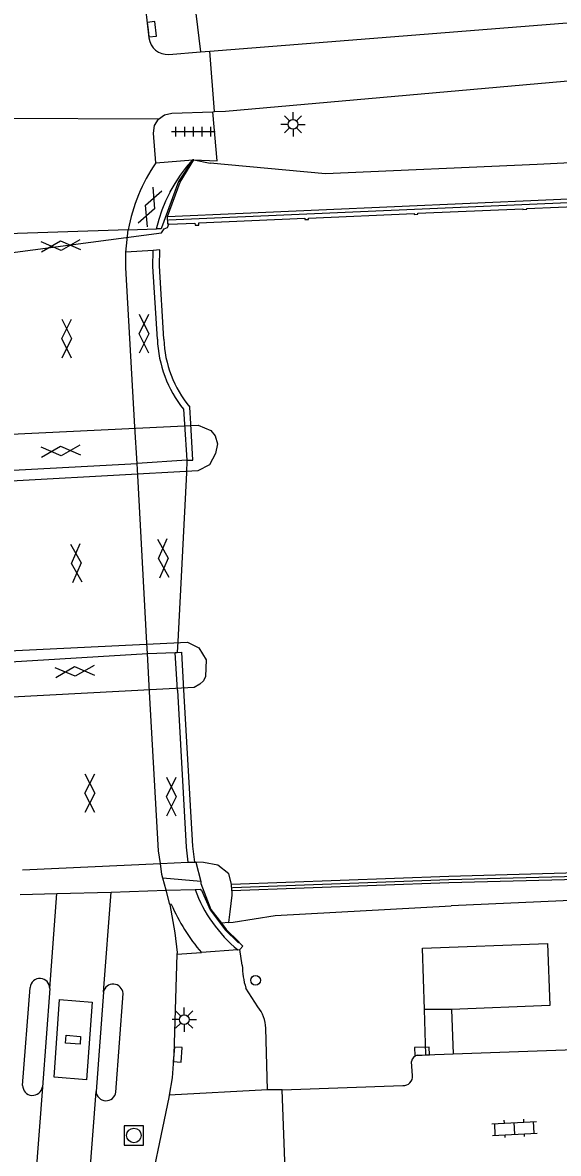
# Model space of a CAD drawing. Extents: x 132999 to 136000, y 398499 to 400501.
# Drawn here: x 134022.7 to 134050.2, y 398906.5 to 398964.6 of the extents above; entities that cross this region are included whole.
import ezdxf

# ---------------------------------------------------------------- set-up
doc = ezdxf.new("R2010")
doc.units = 0
for name, color, linetype in [('gg-afsc-muur', 7, 'Continuous'), ('gg-knt-BGT kruinlijn', 7, 'Continuous'), ('gg-knt-bronhoudergrens', 7, 'Continuous'), ('gg-knt-verharding', 7, 'Continuous'), ('gg-knt-verharding niveau 01', 7, 'Continuous'), ('gg-knt-verharding nz', 7, 'Continuous'), ('gg-kwrk-kunstwerk', 7, 'Continuous'), ('gg-kwrk-kunstwerk niveau 01', 7, 'Continuous'), ('gt-grn-vlakafsluiter', 7, 'Continuous'), ('gt-grn-weggrens', 7, 'Continuous'), ('gt-symb-gesloten verharding', 7, 'Continuous'), ('gt-symb-klinker verharding', 7, 'Continuous'), ('gt-symb-kolk', 7, 'Continuous'), ('gt-symb-kolk center center', 7, 'Continuous'), ('gt-symb-lichtmast', 7, 'Continuous'), ('gt-symb-rioolschacht', 7, 'Continuous'), ('gt-symb-tegel verharding', 7, 'Continuous'), ('gt-symb-verkeersregelinstallatiepaal', 7, 'Continuous'), ('gx-grn-maaiveld', 7, 'Continuous')]:
    doc.layers.add(name, color=color, linetype=linetype)

# ---------------------------------------------------------------- blocks, each defined once
blk = doc.blocks.new('gt0-TEG1')
at = {"layer": 'gt-symb-tegel verharding'}
for p, q in [((-1.125, 0), (1.125, 0)), ((-0.9, -0.25), (-0.9, 0.25)), ((-0.45, -0.25), (-0.45, 0.25)), ((0, -0.25), (0, 0.25)), ((0.45, -0.25), (0.45, 0.25)), ((0.9, -0.25), (0.9, 0.25))]:
    blk.add_line(p, q, dxfattribs=at)
blk = doc.blocks.new('gt0-GESVH1')
at = {"layer": 'gt-symb-gesloten verharding'}
for p, q in [((-0.992, -0.261), (0.008, 0.239)), ((0.008, -0.261), (-0.992, 0.239)), ((0.008, 0.239), (1.008, -0.261)), ((1.008, 0.239), (0.008, -0.261))]:
    blk.add_line(p, q, dxfattribs=at)
blk = doc.blocks.new('gt0-KOLK')
at = {"layer": 'gt-symb-kolk'}
blk.add_lwpolyline([(0, 0), (0.375, 0), (0.375, 0.4), (-0.375, 0.4), (-0.375, 0), (0, 0)], dxfattribs=at)
blk = doc.blocks.new('gt0-LMAST')
at = {"layer": 'gt-symb-lichtmast'}
for p, q in [((-0.005, 0.246), (-0.005, 0.621)), ((-0.182, 0.173), (-0.447, 0.438)), ((0.172, 0.173), (0.437, 0.438)), ((-0.255, -0.004), (-0.63, -0.004)), ((-0.182, -0.181), (-0.447, -0.446)), ((-0.005, -0.254), (-0.005, -0.629)), ((0.437, -0.446), (0.172, -0.181)), ((0.245, -0.004), (0.62, -0.004))]:
    blk.add_line(p, q, dxfattribs=at)
blk.add_circle((-0.005, -0.004), 0.25, dxfattribs=at)
blk = doc.blocks.new('gt0-VIPAAL')
at = {"layer": 'gt-symb-verkeersregelinstallatiepaal'}
blk.add_circle((0, 0), 0.25, dxfattribs=at)
blk = doc.blocks.new('gt0-KOLKCC')
at = {"layer": 'gt-symb-kolk center center'}
blk.add_lwpolyline([(-0.375, 0.2), (0.375, 0.2), (0.375, -0.2), (-0.375, -0.2)], close=True, dxfattribs=at)
blk = doc.blocks.new('gt0-KL1')
at = {"layer": 'gt-symb-klinker verharding'}
for p, q in [((-1.15, 0.3), (1.15, 0.3)), ((-1, -0.3), (-1, 0.3)), ((-0.5, 0.3), (-0.5, 0.45)), ((0, -0.3), (0, 0.3)), ((0.5, 0.3), (0.5, 0.45)), ((1, -0.3), (1, 0.3)), ((-1.15, -0.3), (1.15, -0.3)), ((-0.5, -0.45), (-0.5, -0.3)), ((0.5, -0.45), (0.5, -0.3))]:
    blk.add_line(p, q, dxfattribs=at)
blk = doc.blocks.new('gt0-RS')
at = {"layer": 'gt-symb-rioolschacht'}
blk.add_lwpolyline([(-0.5, -0.5), (0.5, -0.5), (0.5, 0.5), (-0.5, 0.5)], close=True, dxfattribs=at)
blk.add_circle((0, 0), 0.375, dxfattribs=at)

msp = doc.modelspace()

# ---------------------------------------------------------------- linework, layer by layer
at = {"layer": 'gg-afsc-muur'}
for points in [[(134056.494, 398955.542), (134053.481, 398955.415), (134030.174, 398954.398)], [(134033.463, 398920.12), (134044.585, 398920.526), (134051.204, 398920.704)]]:
    msp.add_lwpolyline(points, dxfattribs=at)
at = {"layer": 'gg-knt-BGT kruinlijn'}
for p, q in [((134056.812, 398957.648), (134049.129, 398957.264)), ((134031.473, 398957.504), (134032.319, 398957.339)), ((134033.241, 398957.253), (134032.319, 398957.339)), ((134038.244, 398956.785), (134033.241, 398957.253)), ((134049.129, 398957.264), (134038.244, 398956.785)), ((134051.234, 398919.472), (134044.707, 398919.181)), ((134033.491, 398918.337), (134035.657, 398918.672)), ((134035.657, 398918.672), (134044.707, 398919.181)), ((134033.247, 398918.315), (134032.888, 398918.285)), ((134033.247, 398918.315), (134033.491, 398918.337))]:
    msp.add_line(p, q, dxfattribs=at)
at = {"layer": 'gg-knt-bronhoudergrens'}
msp.add_line((134030.041, 398919.975), (134031.531, 398920.017), dxfattribs=at)
at = {"layer": 'gg-knt-verharding'}
for p, q in [((134028.99, 398965.282), (134029.162, 398963.77)), ((134031.572, 398965.022), (134031.807, 398963.053)), ((134032.297, 398963.092), (134057.235, 398965.072)), ((134030.188, 398962.924), (134031.807, 398963.053)), ((134031.807, 398963.053), (134032.297, 398963.092)), ((134032.53, 398959.981), (134032.297, 398963.092)), ((134032.451, 398959.978), (134032.53, 398959.981)), ((134032.53, 398959.981), (134033.101, 398960)), ((134033.963, 398916.124), (134033.837, 398916.927)), ((134030.602, 398916.694), (134031.866, 398916.772)), ((134022.668, 398909.947), (134023.054, 398914.976)), ((134024.061, 398914.919), (134023.681, 398909.865)), ((134026.822, 398914.743), (134026.441, 398909.642)), ((134027.462, 398909.602), (134027.828, 398914.673)), ((134034.764, 398913.991), (134034.146, 398914.947)), ((134044.729, 398913.852), (134043.333, 398913.84)), ((134043.409, 398911.511), (134043.333, 398913.84)), ((134044.729, 398913.852), (134044.815, 398911.564)), ((134035.263, 398909.716), (134035.177, 398912.89)), ((134044.815, 398911.564), (134052.866, 398911.865)), ((134042.722, 398910.446), (134042.671, 398911.172)), ((134042.98, 398911.495), (134043.409, 398911.511)), ((134043.409, 398911.511), (134044.815, 398911.564)), ((134036.015, 398909.716), (134042.22, 398909.936)), ((134036.015, 398909.716), (134035.263, 398909.716)), ((134036.238, 398903.722), (134036.015, 398909.716))]:
    msp.add_line(p, q, dxfattribs=at)
for points in [[(134033.101, 398960), (134056.521, 398962.07), (134094.438, 398964.19)], [(134029.651, 398959.594), (134029.963, 398959.821), (134030.339, 398959.909), (134032.451, 398959.978)], [(134031.473, 398957.504), (134032.665, 398957.45), (134032.451, 398959.978)], [(134029.513, 398957.344), (134029.393, 398958.882), (134029.45, 398959.264), (134029.651, 398959.594)], [(134030.235, 398919.244), (134030.494, 398917.785), (134030.609, 398916.783), (134030.602, 398916.694)], [(134043.333, 398913.84), (134043.233, 398916.992), (134049.654, 398917.24), (134049.773, 398914.055), (134044.729, 398913.852)], [(134030.602, 398916.694), (134030.442, 398911.543), (134030.354, 398910.328), (134030.209, 398909.451)], [(134024.57, 398914.361), (134026.239, 398914.227), (134025.953, 398910.241), (134024.285, 398910.375), (134024.57, 398914.361)], [(134030.209, 398909.451), (134030.189, 398909.331), (134028.966, 398903.5)]]:
    msp.add_lwpolyline(points, dxfattribs=at)
for centre, radius, start, end in [((134030.113, 398963.879), 0.958, 186.51353, 274.47112), ((134037.777, 398916.114), 3.814, 179.85272, 197.82246), ((134023.557, 398914.941), 0.504, 357.55312, 175.96748), ((134027.321, 398914.647), 0.508, 2.89441, 169.14485), ((134033.274, 398912.804), 1.905, 2.58716, 38.53634), ((134043.029, 398911.139), 0.36, 97.84357, 174.69444), ((134023.178, 398909.945), 0.51, 179.74948, 350.99478), ((134042.238, 398910.42), 0.485, 267.88965, 3.01619), ((134026.953, 398909.672), 0.513, 183.35087, 352.16204)]:
    msp.add_arc(centre, radius, start, end, dxfattribs=at)
at = {"layer": 'gg-knt-verharding niveau 01'}
for p, q in [((134029.375, 398952.851), (134027.968, 398952.763)), ((134029.718, 398952.874), (134029.375, 398952.851)), ((134029.749, 398921.352), (134031.163, 398921.418)), ((134031.163, 398921.418), (134031.499, 398921.421))]:
    msp.add_line(p, q, dxfattribs=at)
at = {"layer": 'gg-knt-verharding nz'}
for p, q in [((134024.061, 398914.919), (134024.433, 398919.816)), ((134026.822, 398914.743), (134027.213, 398919.87)), ((134023.681, 398909.865), (134023.183, 398903.323)), ((134026.024, 398904.06), (134026.441, 398909.642))]:
    msp.add_line(p, q, dxfattribs=at)
at = {"layer": 'gg-kwrk-kunstwerk'}
for p, q in [((134029.513, 398957.344), (134031.422, 398957.504)), ((134030.235, 398919.244), (134030.041, 398919.975)), ((134030.312, 398919.254), (134030.235, 398919.244)), ((134033.736, 398916.905), (134031.866, 398916.772))]:
    msp.add_line(p, q, dxfattribs=at)
for centre, radius, start, end in [((134036.618, 398952.399), 8.656, 145.16528, 169.93682), ((134038.441, 398922.576), 7.369, 200.32121, 230.31756), ((134039.504, 398923.282), 10.036, 203.66226, 220.43976)]:
    msp.add_arc(centre, radius, start, end, dxfattribs=at)
at = {"layer": 'gg-kwrk-kunstwerk niveau 01'}
for p, q in [((134028.095, 398953.912), (134020.542, 398953.666)), ((134027.968, 398952.763), (134028.095, 398953.912)), ((134031.313, 398943.94), (134031.262, 398944.795)), ((134030.938, 398944.688), (134030.991, 398943.922)), ((134028.553, 398941.91), (134028.444, 398943.781)), ((134030.991, 398943.922), (134031.118, 398942.074)), ((134021.527, 398941.526), (134028.553, 398941.91)), ((134031.118, 398942.074), (134028.553, 398941.91)), ((134028.586, 398941.293), (134028.553, 398941.91)), ((134031.118, 398942.074), (134031.085, 398941.429)), ((134029.053, 398932.664), (134028.586, 398941.293)), ((134031.085, 398941.429), (134030.645, 398932.756)), ((134029.081, 398932.14), (134029.053, 398932.664)), ((134030.645, 398932.756), (134030.617, 398932.194)), ((134022.041, 398931.718), (134029.081, 398932.14)), ((134029.081, 398932.14), (134030.519, 398932.189)), ((134029.194, 398930.169), (134029.081, 398932.14)), ((134030.519, 398932.189), (134030.617, 398932.194)), ((134030.626, 398930.249), (134030.519, 398932.189)), ((134030.041, 398919.975), (134029.878, 398920.59)), ((134022.548, 398919.763), (134024.433, 398919.816)), ((134024.433, 398919.816), (134027.213, 398919.87)), ((134027.213, 398919.87), (134030.041, 398919.975))]:
    msp.add_line(p, q, dxfattribs=at)
for points in [[(134028.444, 398943.781), (134027.97, 398951.959), (134027.968, 398952.763)], [(134029.594, 398948.293), (134029.361, 398952.018), (134029.375, 398952.851)], [(134029.924, 398948.298), (134029.7, 398952.053), (134029.718, 398952.874)], [(134031.118, 398942.074), (134031.423, 398942.08), (134031.313, 398943.94)], [(134030.617, 398932.194), (134030.834, 398932.208), (134030.944, 398930.267)], [(134030.626, 398930.249), (134031.071, 398922.19), (134031.163, 398921.418)], [(134030.944, 398930.267), (134031.399, 398922.235), (134031.499, 398921.421)], [(134029.749, 398921.352), (134029.662, 398921.996), (134029.194, 398930.169)], [(134029.878, 398920.59), (134029.826, 398920.784), (134029.749, 398921.352)]]:
    msp.add_lwpolyline(points, dxfattribs=at)
for centre, radius, start, end in [((134035.822, 398948.562), 6.234, 182.47147, 218.421), ((134035.755, 398948.518), 5.835, 182.16342, 219.64612)]:
    msp.add_arc(centre, radius, start, end, dxfattribs=at)
at = {"layer": 'gt-grn-vlakafsluiter'}
msp.add_line((134028.095, 398953.912), (134029.554, 398953.959), dxfattribs=at)
at = {"layer": 'gt-grn-weggrens'}
for p, q in [((134029.651, 398959.594), (134018.687, 398959.647)), ((134035.263, 398909.716), (134030.209, 398909.451))]:
    msp.add_line(p, q, dxfattribs=at)
at = {"layer": 'gx-grn-maaiveld'}
for p, q in [((134031.422, 398957.504), (134030.679, 398956.389)), ((134030.773, 398956.354), (134031.473, 398957.504)), ((134031.473, 398957.504), (134031.422, 398957.504)), ((134030.12, 398954.596), (134030.773, 398956.354)), ((134019.088, 398952.342), (134029.808, 398953.756)), ((134022.661, 398921.026), (134029.749, 398921.352)), ((134031.499, 398921.421), (134031.574, 398921.423)), ((134031.574, 398921.423), (134031.834, 398920.419)), ((134031.834, 398920.419), (134029.878, 398920.59)), ((134033.42, 398919.943), (134033.407, 398920.293)), ((134033.736, 398916.905), (134033.837, 398916.927)), ((134033.763, 398917.296), (134033.801, 398917.284)), ((134033.801, 398917.284), (134033.984, 398917.101)), ((134033.837, 398916.927), (134033.984, 398917.101))]:
    msp.add_line(p, q, dxfattribs=at)
for points in [[(134029.554, 398953.959), (134029.683, 398954.449), (134029.844, 398954.929), (134030.035, 398955.398), (134030.256, 398955.852), (134030.257, 398955.853), (134030.507, 398956.294), (134030.786, 398956.717), (134031.091, 398957.121), (134031.422, 398957.504)], [(134030.679, 398956.389), (134029.8, 398954.018), (134029.786, 398953.967), (134029.554, 398953.959)], [(134030.12, 398954.596), (134053.472, 398955.615), (134056.524, 398955.743)], [(134030.182, 398954.198), (134031.53, 398954.257), (134031.535, 398954.143), (134031.735, 398954.152), (134031.73, 398954.266), (134037.173, 398954.503), (134037.176, 398954.435), (134037.375, 398954.444), (134037.373, 398954.512), (134042.793, 398954.749), (134042.795, 398954.699), (134042.995, 398954.708), (134042.992, 398954.757), (134048.392, 398954.993), (134048.394, 398954.955), (134048.594, 398954.964), (134048.592, 398955.002), (134053.489, 398955.215), (134053.974, 398955.236), (134053.977, 398955.185), (134054.177, 398955.194), (134054.174, 398955.244), (134056.464, 398955.34)], [(134029.808, 398953.756), (134029.937, 398953.957), (134030.121, 398954.031), (134030.182, 398954.198)], [(134030.182, 398954.198), (134030.137, 398954.196), (134030.12, 398954.596)], [(134031.679, 398941.531), (134018.646, 398940.805), (134018.187, 398940.832), (134017.829, 398940.972), (134017.624, 398941.148), (134017.517, 398941.339), (134017.397, 398942.04), (134017.728, 398942.837), (134018.49, 398943.231), (134031.688, 398943.872), (134032.339, 398943.606), (134032.571, 398943.331), (134032.687, 398942.914), (134032.579, 398942.415), (134032.271, 398941.838), (134031.679, 398941.531)], [(134019.614, 398931.927), (134019.694, 398931.98), (134020.171, 398932.198), (134031.145, 398932.727), (134031.732, 398932.439), (134032.107, 398931.806), (134032.073, 398930.964), (134031.963, 398930.737), (134031.781, 398930.561), (134031.482, 398930.4), (134020.172, 398929.791), (134019.332, 398930.301), (134019.146, 398930.869), (134019.221, 398931.536), (134019.614, 398931.927)], [(134033.407, 398920.293), (134033.272, 398920.819), (134032.71, 398921.259), (134031.96, 398921.398), (134031.574, 398921.423)], [(134031.834, 398920.419), (134031.835, 398920.32), (134032.353, 398918.988), (134032.888, 398918.285)], [(134033.407, 398920.293), (134044.579, 398920.701), (134051.199, 398920.879)], [(134051.208, 398920.529), (134044.591, 398920.351), (134033.42, 398919.943)], [(134031.531, 398920.017), (134031.788, 398920.024), (134031.857, 398919.976), (134032.309, 398918.964), (134032.827, 398918.283), (134033.104, 398917.918), (134033.728, 398917.307), (134033.763, 398917.296)], [(134033.42, 398919.943), (134033.418, 398919.716), (134033.323, 398918.87), (134033.247, 398918.315)], [(134032.888, 398918.285), (134033.141, 398917.951), (134033.789, 398917.318), (134033.763, 398917.296)]]:
    msp.add_lwpolyline(points, dxfattribs=at)

# ---------------------------------------------------------------- block references
at = {"layer": 'gt-symb-gesloten verharding'}
for p, rotation in [((134029.236, 398955.084), -112.02484593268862), ((134024.62, 398953.101), 3.21162577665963), ((134028.896, 398948.563), 90), ((134024.926, 398948.315), 90), ((134024.62, 398942.55), 3.21162577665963), ((134025.44, 398936.79), -86.78837422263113), ((134029.911, 398937.039), -86.78837422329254), ((134025.344, 398931.227), 3.2116257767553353), ((134026.111, 398924.955), 90), ((134030.304, 398924.77), 90)]:
    msp.add_blockref('gt0-GESVH1', p, dxfattribs=dict(at, rotation=rotation))
at = {"layer": 'gt-symb-klinker verharding', "rotation": 2.9796737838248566}
msp.add_blockref('gt0-KL1', (134047.957, 398907.738), dxfattribs=at)
at = {"layer": 'gt-symb-kolk'}
for p, rotation in [((134029.114, 398964.192), -83.3939658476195), ((134030.442, 398911.543), -94.15173964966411), ((134043.21, 398911.503), 2.147081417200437)]:
    msp.add_blockref('gt0-KOLK', p, dxfattribs=dict(at, rotation=rotation))
at = {"layer": 'gt-symb-kolk center center', "rotation": -4.305247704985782}
msp.add_blockref('gt0-KOLKCC', (134025.261, 398912.294), dxfattribs=at)
at = {"layer": 'gt-symb-lichtmast'}
for p in [(134036.579, 398959.331), (134030.981, 398913.333)]:
    msp.add_blockref('gt0-LMAST', p, dxfattribs=at)
at = {"layer": 'gt-symb-rioolschacht'}
msp.add_blockref('gt0-RS', (134028.388, 398907.378), dxfattribs=at)
at = {"layer": 'gt-symb-tegel verharding'}
msp.add_blockref('gt0-TEG1', (134031.451, 398958.954), dxfattribs=at)
at = {"layer": 'gt-symb-verkeersregelinstallatiepaal'}
msp.add_blockref('gt0-VIPAAL', (134034.644, 398915.347), dxfattribs=at)

doc.saveas('drawing.dxf')
